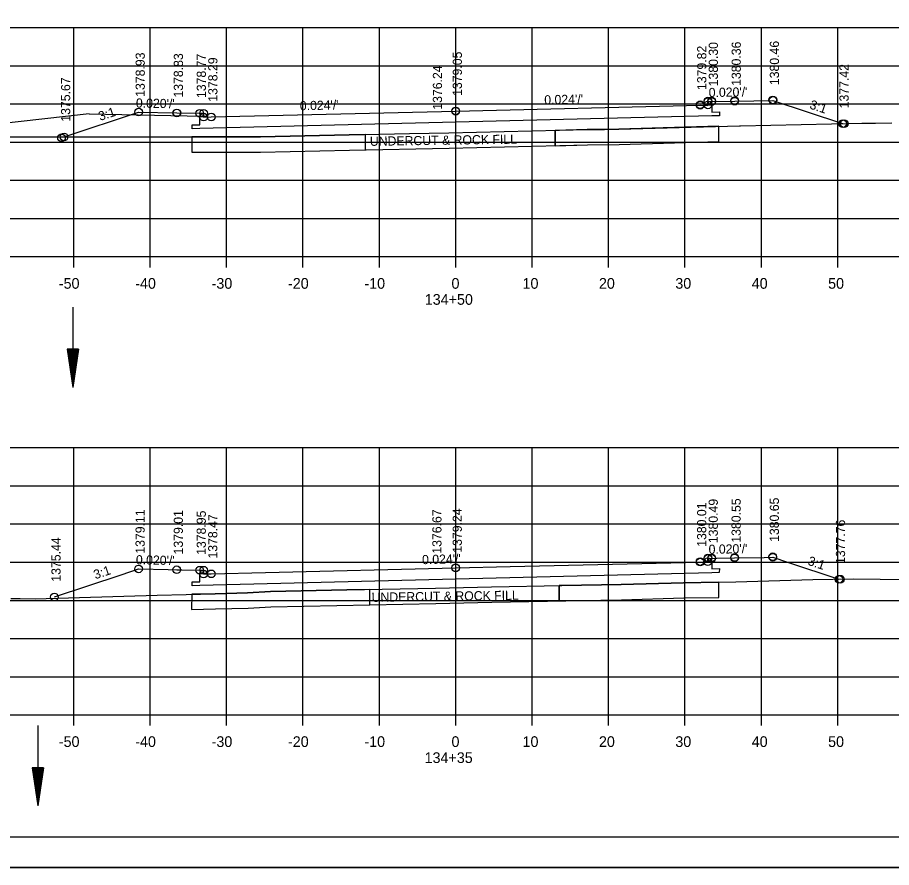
# Model space of a CAD drawing. Extents: x 1374311 to 1383814, y 384102 to 406278.
# Drawn here: x 1381571.3 to 1381685.7, y 387951.3 to 388062.6 of the extents above; entities that cross this region are included whole.
import ezdxf

# ---------------------------------------------------------------- set-up
doc = ezdxf.new("R2010")
doc.units = 0
for name, color, linetype in [('R_Axis', 7, 'Continuous'), ('R_Axis Annot', 7, 'Continuous'), ('R_Border', 7, 'Continuous'), ('R_Draft', 7, 'Continuous'), ('R_Exist Surface', 7, 'Continuous'), ('R_Fin Surface', 7, 'Continuous'), ('R_Grid', 7, 'Continuous'), ('R_No Plot', 7, 'Continuous'), ('R_Water', 7, 'Continuous'), ('R_Xsect Elev', 7, 'Continuous'), ('R_Xsect Slope', 7, 'Continuous')]:
    doc.layers.add(name, color=color, linetype=linetype)

msp = doc.modelspace()

# ---------------------------------------------------------------- linework, layer by layer
at = {"layer": 'R_Axis'}
for p, q in [((1381488.66, 388031.33), (1381768.66, 388031.33)), ((1381578.66, 388029.93), (1381578.66, 388031.33)), ((1381588.66, 388029.93), (1381588.66, 388031.33)), ((1381598.66, 388029.93), (1381598.66, 388031.33)), ((1381608.66, 388029.93), (1381608.66, 388031.33)), ((1381618.66, 388029.93), (1381618.66, 388031.33)), ((1381628.66, 388029.93), (1381628.66, 388031.33)), ((1381638.66, 388029.93), (1381638.66, 388031.33)), ((1381648.66, 388029.93), (1381648.66, 388031.33)), ((1381658.66, 388029.93), (1381658.66, 388031.33)), ((1381668.66, 388029.93), (1381668.66, 388031.33)), ((1381678.66, 388029.93), (1381678.66, 388031.33)), ((1381488.66, 387971.33), (1381768.66, 387971.33)), ((1381578.66, 387969.93), (1381578.66, 387971.33)), ((1381588.66, 387969.93), (1381588.66, 387971.33)), ((1381598.66, 387969.93), (1381598.66, 387971.33)), ((1381608.66, 387969.93), (1381608.66, 387971.33)), ((1381618.66, 387969.93), (1381618.66, 387971.33)), ((1381628.66, 387969.93), (1381628.66, 387971.33)), ((1381638.66, 387969.93), (1381638.66, 387971.33)), ((1381648.66, 387969.93), (1381648.66, 387971.33)), ((1381658.66, 387969.93), (1381658.66, 387971.33)), ((1381668.66, 387969.93), (1381668.66, 387971.33)), ((1381678.66, 387969.93), (1381678.66, 387971.33))]:
    msp.add_line(p, q, dxfattribs=at)
at = {"layer": 'R_Border'}
msp.add_line((1381786.84, 387955.33), (1381470.66, 387955.33), dxfattribs=at)
at = {"layer": 'R_Draft'}
for p, q in [((1381577.77, 388019.2), (1381578.52, 388014.2)), ((1381579.27, 388019.2), (1381577.77, 388019.2)), ((1381577.9, 388019.2), (1381578.52, 388015.04)), ((1381578.03, 388019.2), (1381578.52, 388015.9)), ((1381578.15, 388019.2), (1381578.52, 388016.73)), ((1381578.28, 388019.2), (1381578.52, 388017.58)), ((1381578.41, 388019.2), (1381578.52, 388018.41)), ((1381579.27, 388019.2), (1381578.52, 388014.2)), ((1381578.77, 388019.2), (1381578.52, 388017.58)), ((1381579.02, 388019.2), (1381578.52, 388015.9)), ((1381579.15, 388019.2), (1381578.52, 388015.04)), ((1381578.9, 388019.2), (1381578.52, 388016.73)), ((1381578.64, 388019.2), (1381578.52, 388018.41)), ((1381573.21, 387964.42), (1381573.96, 387959.42)), ((1381574.71, 387964.42), (1381573.21, 387964.42)), ((1381573.34, 387964.42), (1381573.96, 387960.25)), ((1381573.46, 387964.42), (1381573.96, 387961.11)), ((1381573.59, 387964.42), (1381573.96, 387961.95)), ((1381573.72, 387964.42), (1381573.96, 387962.79)), ((1381573.84, 387964.42), (1381573.96, 387963.63)), ((1381574.71, 387964.42), (1381573.96, 387959.42)), ((1381574.2, 387964.42), (1381573.96, 387962.79)), ((1381574.46, 387964.42), (1381573.96, 387961.11)), ((1381574.59, 387964.42), (1381573.96, 387960.25)), ((1381574.33, 387964.42), (1381573.96, 387961.95)), ((1381574.08, 387964.42), (1381573.96, 387963.63))]:
    msp.add_line(p, q, dxfattribs=at)
at = {"layer": 'R_Exist Surface'}
for points in [[(1381562.44, 388047.03), (1381576.4, 388047), (1381577.58, 388047), (1381589.33, 388047), (1381593.56, 388047.03), (1381603.1, 388047.03), (1381614.71, 388047.29), (1381622.59, 388047.45), (1381627.76, 388047.55), (1381645.85, 388047.96), (1381648.11, 388048), (1381650.01, 388048.03), (1381664.24, 388048.43), (1381665.78, 388048.47), (1381665.93, 388048.47), (1381681.8, 388048.8), (1381683.59, 388048.81), (1381685.73, 388048.84)], [(1381594.09, 388047.03), (1381594.09, 388045.03), (1381603.12, 388045.03), (1381614.75, 388045.29), (1381627.8, 388045.55), (1381645.89, 388045.96), (1381650.05, 388046.03), (1381663.1, 388046.4), (1381663.1, 388048.4)], [(1381570.41, 387986.58), (1381571.63, 387986.57), (1381573.59, 387986.54), (1381589.59, 387987.01), (1381597.17, 387987.2), (1381601.4, 387987.32), (1381604.39, 387987.5), (1381614.38, 387987.7), (1381626.01, 387987.93), (1381633.33, 387988.1), (1381642.55, 387988.27), (1381650.29, 387988.41), (1381658.48, 387988.64), (1381665.33, 387988.74), (1381675.41, 387989.05), (1381680.68, 387989.13), (1381691.23, 387989.03)], [(1381594.09, 387987.12), (1381594.08, 387985.12), (1381597.22, 387985.2), (1381601.49, 387985.32), (1381604.47, 387985.5), (1381626.05, 387985.93), (1381633.37, 387986.1), (1381650.34, 387986.41), (1381658.52, 387986.64), (1381663.1, 387986.71), (1381663.1, 387988.7)]]:
    msp.add_lwpolyline(points, dxfattribs=at)
at = {"layer": 'R_Fin Surface'}
for p, q in [((1381641.65, 388045.86), (1381641.65, 388047.86)), ((1381641.65, 388047.86), (1381641.65, 388045.86)), ((1381616.83, 388047.33), (1381614.71, 388047.29)), ((1381616.83, 388045.33), (1381616.83, 388047.33)), ((1381616.83, 388045.33), (1381616.83, 388047.33)), ((1381641.65, 388045.86), (1381645.89, 388045.96)), ((1381642.2, 387986.26), (1381642.2, 387988.26)), ((1381642.2, 387988.26), (1381642.2, 387986.26)), ((1381617.4, 387987.76), (1381614.38, 387987.7)), ((1381617.4, 387985.76), (1381617.4, 387987.76)), ((1381617.4, 387985.76), (1381617.4, 387987.76)), ((1381642.2, 387986.26), (1381650.34, 387986.41))]:
    msp.add_line(p, q, dxfattribs=at)
for points in [[(1381577.39, 388047), (1381587.15, 388050.26), (1381592.15, 388050.16), (1381595.15, 388050.1), (1381595.65, 388050.1), (1381595.66, 388049.6), (1381596.66, 388049.62), (1381628.66, 388050.38), (1381660.66, 388051.15), (1381661.66, 388051.13), (1381661.67, 388051.63), (1381662.17, 388051.63), (1381665.17, 388051.69), (1381670.17, 388051.79), (1381679.29, 388048.75)], [(1381662.17, 388051.34), (1381662.18, 388050.25), (1381663.18, 388050.29), (1381663.17, 388049.79), (1381662.17, 388049.77), (1381628.66, 388048.93), (1381595.15, 388048.09), (1381594.15, 388048.07), (1381594.16, 388048.57), (1381595.16, 388048.58), (1381595.15, 388049.74)], [(1381663.1, 388048.4), (1381650.01, 388048.03), (1381648.11, 388048), (1381645.85, 388047.96), (1381641.65, 388047.86)], [(1381645.89, 388045.96), (1381650.05, 388046.03), (1381663.1, 388046.4), (1381663.1, 388048.4)], [(1381614.71, 388047.29), (1381603.1, 388047.03), (1381594.09, 388047.03)], [(1381594.09, 388047.03), (1381594.09, 388045.03), (1381603.12, 388045.03), (1381614.75, 388045.29), (1381616.83, 388045.33)], [(1381576.13, 387986.77), (1381584.84, 387989.67), (1381587.14, 387990.44), (1381591.02, 387990.36), (1381592.14, 387990.34), (1381592.82, 387990.33), (1381595.14, 387990.28), (1381595.26, 387990.28), (1381595.64, 387990.28), (1381595.65, 387990.17), (1381595.65, 387989.78), (1381595.88, 387989.79), (1381596.65, 387989.8), (1381603.76, 387989.97), (1381628.65, 387990.57), (1381635.76, 387990.74), (1381660.65, 387991.34), (1381661.43, 387991.32), (1381661.65, 387991.32), (1381661.66, 387991.43), (1381661.66, 387991.82), (1381661.78, 387991.82), (1381662.16, 387991.82), (1381662.84, 387991.83), (1381665.16, 387991.88), (1381669.04, 387991.96), (1381670.16, 387991.98), (1381672.1, 387991.33), (1381678.82, 387989.09)], [(1381662.16, 387991.52), (1381662.17, 387990.44), (1381663.17, 387990.48), (1381663.16, 387989.98), (1381662.16, 387989.95), (1381628.65, 387989.12), (1381595.14, 387988.28), (1381594.14, 387988.25), (1381594.15, 387988.75), (1381595.15, 387988.76), (1381595.14, 387989.92)], [(1381663.09, 387988.71), (1381658.48, 387988.64), (1381650.29, 387988.41), (1381642.55, 387988.27), (1381642.2, 387988.26)], [(1381650.34, 387986.41), (1381658.52, 387986.64), (1381663.1, 387986.71), (1381663.1, 387988.7)], [(1381663.1, 387988.7), (1381663.09, 387988.71)], [(1381594.09, 387987.12), (1381594.08, 387985.12), (1381597.22, 387985.2), (1381601.49, 387985.32), (1381604.47, 387985.5), (1381617.4, 387985.76)], [(1381614.38, 387987.7), (1381604.39, 387987.5), (1381601.4, 387987.32), (1381597.17, 387987.2), (1381594.09, 387987.13)], [(1381594.09, 387987.13), (1381594.09, 387987.12)]]:
    msp.add_lwpolyline(points, dxfattribs=at)
at = {"layer": 'R_Grid'}
for p, q in [((1381488.66, 388061.33), (1381768.66, 388061.33)), ((1381578.66, 388031.33), (1381578.66, 388061.33)), ((1381588.66, 388031.33), (1381588.66, 388061.33)), ((1381598.66, 388031.33), (1381598.66, 388061.33)), ((1381608.66, 388031.33), (1381608.66, 388061.33)), ((1381618.66, 388031.33), (1381618.66, 388061.33)), ((1381628.66, 388031.33), (1381628.66, 388061.33)), ((1381638.66, 388031.33), (1381638.66, 388061.33)), ((1381648.66, 388031.33), (1381648.66, 388061.33)), ((1381658.66, 388031.33), (1381658.66, 388061.33)), ((1381668.66, 388031.33), (1381668.66, 388061.33)), ((1381678.66, 388031.33), (1381678.66, 388061.33)), ((1381488.66, 388056.33), (1381768.66, 388056.33)), ((1381488.66, 388051.33), (1381768.66, 388051.33)), ((1381488.66, 388046.33), (1381768.66, 388046.33)), ((1381488.66, 388041.33), (1381768.66, 388041.33)), ((1381488.66, 388036.33), (1381768.66, 388036.33)), ((1381488.66, 388031.33), (1381768.66, 388031.33)), ((1381488.66, 388006.33), (1381768.66, 388006.33)), ((1381578.66, 387971.33), (1381578.66, 388006.33)), ((1381588.66, 387971.33), (1381588.66, 388006.33)), ((1381598.66, 387971.33), (1381598.66, 388006.33)), ((1381608.66, 387971.33), (1381608.66, 388006.33)), ((1381618.66, 387971.33), (1381618.66, 388006.33)), ((1381628.66, 387971.33), (1381628.66, 388006.33)), ((1381638.66, 387971.33), (1381638.66, 388006.33)), ((1381648.66, 387971.33), (1381648.66, 388006.33)), ((1381658.66, 387971.33), (1381658.66, 388006.33)), ((1381668.66, 387971.33), (1381668.66, 388006.33)), ((1381678.66, 387971.33), (1381678.66, 388006.33)), ((1381488.66, 388001.33), (1381768.66, 388001.33)), ((1381488.66, 387996.33), (1381768.66, 387996.33)), ((1381488.66, 387991.33), (1381768.66, 387991.33)), ((1381488.66, 387986.33), (1381768.66, 387986.33)), ((1381488.66, 387981.33), (1381768.66, 387981.33)), ((1381488.66, 387976.33), (1381768.66, 387976.33)), ((1381488.66, 387971.33), (1381768.66, 387971.33))]:
    msp.add_line(p, q, dxfattribs=at)
at = {"layer": 'R_No Plot'}
msp.add_line((1381458.26, 387951.35), (1381791.59, 387951.35), dxfattribs=at)
for points in [[(1381458.25, 388164.68), (1381791.59, 388164.68), (1381791.59, 387951.35), (1381458.25, 387951.35)], [(1381704.58, 388160.79), (1381704.58, 388150.91), (1381740.31, 388150.91), (1381740.31, 388147.99), (1381763.51, 388147.99), (1381763.51, 388124.77), (1381786.84, 388124.77), (1381786.84, 387955.33), (1381470.66, 387955.33), (1381470.66, 388160.79)]]:
    msp.add_lwpolyline(points, close=True, dxfattribs=at)
for centre in [(1381661.66, 388051.7), (1381661.67, 388051.7), (1381662.16, 388051.7), (1381662.17, 388051.7), (1381665.16, 388051.76), (1381665.17, 388051.76), (1381665.17, 388051.69), (1381670.16, 388051.86), (1381670.17, 388051.86), (1381670.17, 388051.79), (1381660.65, 388051.22), (1381660.66, 388051.22), (1381660.66, 388051.15), (1381661.66, 388051.2), (1381661.67, 388051.63), (1381662.17, 388051.63), (1381587.14, 388050.26), (1381587.15, 388050.26), (1381587.15, 388050.26), (1381592.14, 388050.16), (1381592.15, 388050.16), (1381592.15, 388050.16), (1381595.14, 388050.1), (1381595.15, 388050.1), (1381595.15, 388050.1), (1381595.64, 388050.1), (1381595.65, 388050.1), (1381595.65, 388050.1), (1381595.66, 388049.6), (1381596.65, 388049.62), (1381596.66, 388049.62), (1381596.66, 388049.62), (1381628.65, 388050.42), (1381628.66, 388050.42), (1381628.66, 388050.38), (1381679.29, 388048.75), (1381679.47, 388048.75), (1381679.51, 388048.74), (1381577.05, 388046.89), (1381577.05, 388046.89), (1381577.38, 388047), (1381577.38, 388047), (1381577.39, 388047), (1381577.39, 388047), (1381660.65, 387991.4), (1381660.65, 387991.4), (1381660.65, 387991.34), (1381661.65, 387991.38), (1381661.66, 387991.88), (1381661.66, 387991.88), (1381661.66, 387991.82), (1381662.16, 387991.88), (1381662.16, 387991.88), (1381662.16, 387991.82), (1381665.16, 387991.94), (1381665.16, 387991.94), (1381665.16, 387991.88), (1381670.16, 387992.04), (1381670.16, 387992.04), (1381670.16, 387991.98), (1381587.14, 387990.44), (1381587.14, 387990.44), (1381587.14, 387990.44), (1381592.14, 387990.34), (1381592.14, 387990.34), (1381592.14, 387990.34), (1381595.14, 387990.28), (1381595.14, 387990.28), (1381595.14, 387990.28), (1381595.64, 387990.28), (1381595.64, 387990.28), (1381595.64, 387990.28), (1381628.65, 387990.6), (1381628.65, 387990.6), (1381628.65, 387990.57), (1381595.65, 387989.78), (1381596.65, 387989.8), (1381596.65, 387989.8), (1381596.65, 387989.8), (1381678.82, 387989.09), (1381679, 387989.1), (1381679, 387989.1), (1381576.12, 387986.77), (1381576.12, 387986.77), (1381576.13, 387986.77), (1381576.13, 387986.77), (1381576.13, 387986.77), (1381576.13, 387986.77)]:
    msp.add_circle(centre, 0.5, dxfattribs=at)
at = {"layer": 'R_Water'}
for p, q in [((1381580.66, 388050.03), (1381551.3, 388046.7)), ((1381580.66, 388050.03), (1381595.65, 388049.73)), ((1381578.52, 388024.71), (1381578.52, 388014.2)), ((1381573.96, 387969.92), (1381573.96, 387959.42))]:
    msp.add_line(p, q, dxfattribs=at)

# ---------------------------------------------------------------- texts
at = {"layer": 'R_Axis Annot'}
for s, p in [('-50', (1381576.7, 388027.13)), ('-40', (1381586.7, 388027.13)), ('-30', (1381596.7, 388027.13)), ('-20', (1381606.7, 388027.13)), ('-10', (1381616.7, 388027.13)), ('0', (1381628.1, 388027.13)), ('10', (1381637.4, 388027.13)), ('20', (1381647.4, 388027.13)), ('30', (1381657.4, 388027.13)), ('40', (1381667.4, 388027.13)), ('50', (1381677.4, 388027.13)), ('134+50', (1381624.6, 388025.03)), ('-50', (1381576.7, 387967.13)), ('-40', (1381586.7, 387967.13)), ('-30', (1381596.7, 387967.13)), ('-20', (1381606.7, 387967.13)), ('-10', (1381616.7, 387967.13)), ('0', (1381628.1, 387967.13)), ('10', (1381637.4, 387967.13)), ('20', (1381647.4, 387967.13)), ('30', (1381657.4, 387967.13)), ('40', (1381667.4, 387967.13)), ('50', (1381677.4, 387967.13)), ('134+35', (1381624.58, 387965.03))]:
    msp.add_text(s, height=1.4, dxfattribs=at).set_placement(p)
at = {"layer": 'R_Fin Surface'}
for p in [(1381617.42, 388045.84), (1381617.65, 387986.13)]:
    msp.add_text('UNDERCUT & ROCK FILL', height=1.2, rotation=0.8397, dxfattribs=at).set_placement(p)
at = {"layer": 'R_Xsect Elev'}
for s, p in [('1380.30', (1381662.97, 388053.63)), ('1380.36', (1381665.97, 388053.69)), ('1380.46', (1381670.97, 388053.79)), ('1378.93', (1381587.95, 388052.26)), ('1378.83', (1381592.95, 388052.16)), ('1379.05', (1381629.46, 388052.38)), ('1379.82', (1381661.46, 388053.15)), ('1378.77', (1381595.95, 388052.1)), ('1378.29', (1381597.46, 388051.62)), ('1376.24', (1381626.86, 388050.57)), ('1377.42', (1381680.09, 388050.75)), ('1375.67', (1381578.19, 388049)), ('1380.49', (1381662.96, 387993.82)), ('1380.55', (1381665.96, 387993.88)), ('1380.65', (1381670.96, 387993.98)), ('1380.01', (1381661.45, 387993.34)), ('1379.11', (1381587.94, 387992.44)), ('1379.01', (1381592.94, 387992.34)), ('1378.95', (1381595.94, 387992.28)), ('1378.47', (1381597.45, 387991.8)), ('1376.67', (1381626.79, 387992.44)), ('1379.24', (1381629.45, 387992.57)), ('1377.76', (1381679.62, 387991.09)), ('1375.44', (1381576.93, 387988.77))]:
    msp.add_text(s, height=1.2, rotation=90, dxfattribs=at).set_placement(p)
at = {"layer": 'R_Xsect Slope'}
for s, rotation, p in [("0.020'/'", 1.1458, (1381661.78, 388052.22)), ("0.024'/'", 1.3748, (1381640.26, 388051.26)), ("0.020'/'", 358.8542, (1381586.78, 388050.86)), ("0.024'/'", 1.3748, (1381608.26, 388050.49)), ('3:1', 341.5651, (1381674.89, 388050.75)), ('3:1', 18.4349, (1381582.11, 388049.1)), ("0.020'/'", 1.1458, (1381661.77, 387992.41)), ("0.020'/'", 358.8542, (1381586.78, 387991.05)), ("0.024'/'", 1.3748, (1381624.26, 387991.06)), ('3:1', 341.565, (1381674.65, 387991.01)), ('3:1', 18.4349, (1381581.48, 387989.08))]:
    msp.add_text(s, height=1.2, rotation=rotation, dxfattribs=at).set_placement(p)

doc.saveas('drawing.dxf')
